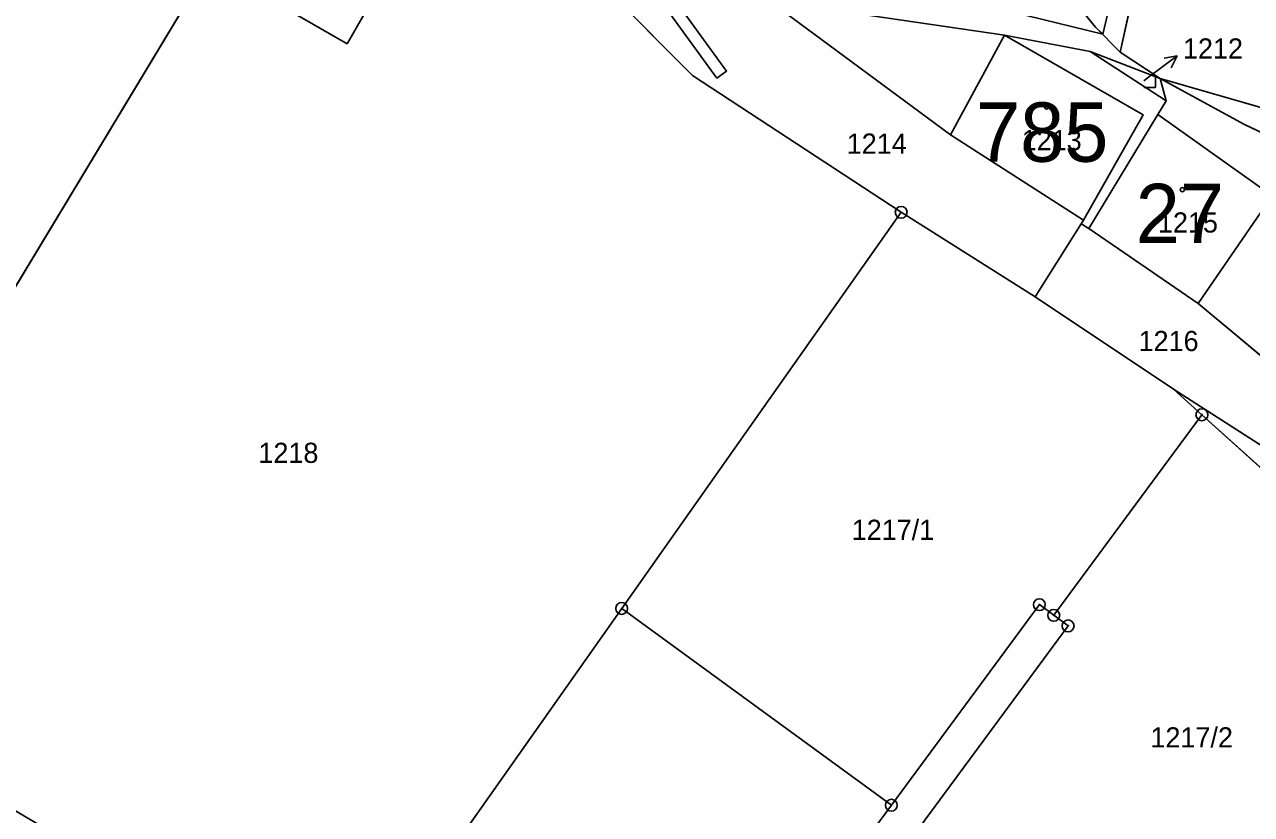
# Model space of a CAD drawing. Extents: x -689422 to -685210, y -987725 to -982160.
# Drawn here: x -687545.1 to -687441.7, y -985264 to -985197.4 of the extents above; entities that cross this region are included whole.
import ezdxf

# ---------------------------------------------------------------- set-up
doc = ezdxf.new("R2010")
doc.units = 0
for name, color, linetype in [('KN_Budovy', 7, 'Continuous'), ('KN_Budovy_cisla_domovni', 7, 'Continuous'), ('KN_Hranice_parcel', 7, 'Continuous'), ('KN_Hranice_parcel_vnitrni_kresba', 7, 'Continuous'), ('KN_Parcelni cisla', 7, 'Continuous'), ('KN_Parcelni cisla_sipky', 7, 'Continuous'), ('KN_Polygon parcely', 7, 'Continuous'), ('KN_POZEMKY_ORNA PUDA', 7, 'Continuous'), ('KN_POZEMKY_OSTATNI PLOCHA', 7, 'Continuous'), ('KN_POZEMKY_TTP', 7, 'Continuous'), ('KN_POZEMKY_ZASTAVENA PLOCHA', 7, 'Continuous'), ('KN_VYUZITI_12_zastavena plocha_spolecny dvur', 7, 'Continuous'), ('KN_VYUZITI_16_ostatni plocha_silnice', 7, 'Continuous'), ('KN_VYUZITI_17_ostatni plocha_ostatni komunikace', 7, 'Continuous'), ('KN_VYUZITI_26_ostatni plocha_jina plocha', 7, 'Continuous'), ('KN_Věcná břemena k části', 7, 'Continuous'), ('KN_Značky bodu BP', 7, 'Continuous'), ('KN_Značky budov', 7, 'Continuous'), ('KN_Značky kultur', 7, 'Continuous')]:
    doc.layers.add(name, color=color, linetype=linetype)

msp = doc.modelspace()

# ---------------------------------------------------------------- linework, layer by layer
at = {"layer": 'KN_Budovy'}
for points in [[(-687517.94, -985199.04), (-687512.8, -985190.03), (-687520.02, -985185.9), (-687521.57, -985188.61), (-687523.48, -985187.55), (-687525.44, -985190.94), (-687523.52, -985192.03), (-687525.14, -985194.87)], [(-687455.88, -985213.89), (-687450.84, -985205.02), (-687462.52, -985198.31), (-687467.08, -985206.71)], [(-687449.6, -985204.99), (-687455.43, -985214.6), (-687446.2, -985220.93), (-687439.98, -985211.85)]]:
    msp.add_lwpolyline(points, close=True, dxfattribs=at)
at = {"layer": 'KN_Hranice_parcel'}
for p, q in [((-687522.02, -985179.85), (-687565.55, -985252.06)), ((-687454.85, -985197.61), (-687461.38, -985189.63)), ((-687452.77, -985199.74), (-687451, -985191.64)), ((-687452.77, -985199.74), (-687454.85, -985197.61)), ((-687455.3, -985199.67), (-687448.9, -985203.84)), ((-687455.3, -985199.67), (-687449.42, -985201.95)), ((-687449.42, -985201.95), (-687452.77, -985199.74)), ((-687449.42, -985201.95), (-687448.9, -985203.84)), ((-687426.28, -985208.62), (-687449.42, -985201.95)), ((-687448.9, -985203.84), (-687449.6, -985204.99)), ((-687455.43, -985214.6), (-687449.6, -985204.99)), ((-687494.8, -985246.63), (-687471.24, -985213.23)), ((-687471.24, -985213.23), (-687459.96, -985220.36)), ((-687459.96, -985220.36), (-687456.07, -985214.2)), ((-687456.07, -985214.2), (-687455.43, -985214.6)), ((-687459.96, -985220.36), (-687448.3, -985228.13)), ((-687448.3, -985228.13), (-687445.89, -985230.3)), ((-687429.29, -985240.34), (-687448.3, -985228.13)), ((-687458.38, -985247.21), (-687445.89, -985230.3)), ((-687445.89, -985230.3), (-687423.11, -985250.85)), ((-687494.8, -985246.63), (-687472.07, -985263.22)), ((-687495.79, -985295.35), (-687472.07, -985263.22))]:
    msp.add_line(p, q, dxfattribs=at)
for points in [[(-687517.94, -985199.04), (-687525.14, -985194.87), (-687523.52, -985192.03), (-687525.44, -985190.94), (-687523.48, -985187.55), (-687521.57, -985188.61), (-687520.02, -985185.9), (-687512.8, -985190.03), (-687517.94, -985199.04)], [(-687496.51, -985193.97), (-687488.82, -985201.7), (-687471.24, -985213.23)], [(-687482.36, -985195.41), (-687467.08, -985206.71), (-687455.88, -985213.89), (-687456.07, -985214.2)], [(-687482.36, -985195.41), (-687481, -985195.61), (-687462.52, -985198.31), (-687455.3, -985199.67)], [(-687449.42, -985201.95), (-687442.37, -985205.79), (-687438.8, -985207.5), (-687436.7, -985209.37), (-687434.27, -985212.53), (-687432.03, -985214.83), (-687427.54, -985217.36), (-687422.07, -985218.25), (-687417.49, -985219.2), (-687416.44, -985219.82)], [(-687449.6, -985204.99), (-687439.98, -985211.85), (-687432.06, -985217.29)], [(-687455.43, -985214.6), (-687446.2, -985220.93), (-687439.1, -985226.86)], [(-687518.37, -985280.02), (-687517.92, -985279.42), (-687494.8, -985246.63)], [(-687472.07, -985263.22), (-687459.59, -985246.31), (-687458.38, -985247.21)], [(-687458.38, -985247.21), (-687457.17, -985248.1), (-687469.65, -985265.01)]]:
    msp.add_lwpolyline(points, dxfattribs=at)
at = {"layer": 'KN_Hranice_parcel_vnitrni_kresba'}
for p, q in [((-687467.08, -985206.71), (-687462.52, -985198.31)), ((-687462.52, -985198.31), (-687450.84, -985205.02)), ((-687450.84, -985205.02), (-687455.88, -985213.89)), ((-687446.2, -985220.93), (-687439.98, -985211.85))]:
    msp.add_line(p, q, dxfattribs=at)
at = {"layer": 'KN_Parcelni cisla_sipky'}
for p, q in [((-687450.38, -985201.84), (-687447.98, -985200.03)), ((-687447.98, -985200.03), (-687449.08, -985200.24)), ((-687447.98, -985200.03), (-687448.48, -985201.04)), ((-687450.79, -985202.15), (-687450.38, -985201.84))]:
    msp.add_line(p, q, dxfattribs=at)
at = {"layer": 'KN_Polygon parcely'}
for points in [[(-687568.81, -985192.98), (-687591.1, -985232.84), (-687594.27, -985237.78), (-687568.94, -985251.89), (-687566.32, -985253.35), (-687565.55, -985252.06), (-687522.02, -985179.85), (-687553.2, -985164.2), (-687555.49, -985168.48), (-687559.81, -985176.5), (-687558.72, -985177.3)], [(-687471.24, -985213.23), (-687488.82, -985201.7), (-687496.51, -985193.97), (-687515.26, -985183.53), (-687522.02, -985179.85), (-687565.55, -985252.06), (-687533.67, -985270.95), (-687533.39, -985270.48), (-687518.37, -985280.02), (-687517.92, -985279.42), (-687494.8, -985246.63)], [(-687482.36, -985195.41), (-687481, -985195.61), (-687462.52, -985198.31), (-687455.3, -985199.67), (-687449.42, -985201.95), (-687452.77, -985199.74), (-687454.85, -985197.61), (-687461.38, -985189.63), (-687463.66, -985192.44), (-687478.69, -985188.79), (-687490.49, -985183.23), (-687497.78, -985185.06), (-687504.67, -985185.84), (-687515.26, -985183.53), (-687496.51, -985193.97)], [(-687517.94, -985199.04), (-687525.14, -985194.87), (-687523.52, -985192.03), (-687525.44, -985190.94), (-687523.48, -985187.55), (-687521.57, -985188.61), (-687520.02, -985185.9), (-687512.8, -985190.03)], [(-687517.94, -985199.04), (-687512.8, -985190.03), (-687520.02, -985185.9), (-687521.57, -985188.61), (-687523.48, -985187.55), (-687525.44, -985190.94), (-687523.52, -985192.03), (-687525.14, -985194.87)], [(-687488.82, -985201.7), (-687471.24, -985213.23), (-687459.96, -985220.36), (-687456.07, -985214.2), (-687455.88, -985213.89), (-687467.08, -985206.71), (-687482.36, -985195.41), (-687496.51, -985193.97)], [(-687467.08, -985206.71), (-687455.88, -985213.89), (-687456.07, -985214.2), (-687455.43, -985214.6), (-687449.6, -985204.99), (-687448.9, -985203.84), (-687455.3, -985199.67), (-687462.52, -985198.31), (-687481, -985195.61), (-687482.36, -985195.41)], [(-687448.9, -985203.84), (-687449.42, -985201.95), (-687455.3, -985199.67)], [(-687442.37, -985205.79), (-687438.8, -985207.5), (-687436.7, -985209.37), (-687434.27, -985212.53), (-687432.03, -985214.83), (-687427.54, -985217.36), (-687422.07, -985218.25), (-687417.49, -985219.2), (-687416.44, -985219.82), (-687410.14, -985210.32), (-687411.65, -985207.54), (-687419.92, -985208.85), (-687420.61, -985209.19), (-687421.34, -985209.45), (-687422.1, -985209.6), (-687422.62, -985209.65), (-687423.4, -985209.64), (-687424.16, -985209.53), (-687424.9, -985209.32), (-687425.61, -985209.01), (-687426.28, -985208.62), (-687449.42, -985201.95)], [(-687446.2, -985220.93), (-687439.1, -985226.86), (-687432.06, -985217.29), (-687439.98, -985211.85), (-687449.6, -985204.99), (-687455.43, -985214.6)], [(-687459.59, -985246.31), (-687458.38, -985247.21), (-687445.89, -985230.3), (-687448.3, -985228.13), (-687459.96, -985220.36), (-687471.24, -985213.23), (-687494.8, -985246.63), (-687472.07, -985263.22)], [(-687448.3, -985228.13), (-687429.29, -985240.34), (-687426.83, -985237.23), (-687439.1, -985226.86), (-687446.2, -985220.93), (-687455.43, -985214.6), (-687456.07, -985214.2), (-687459.96, -985220.36)], [(-687429.29, -985240.34), (-687448.3, -985228.13), (-687445.89, -985230.3), (-687423.11, -985250.85), (-687420.83, -985248.04)], [(-687469.65, -985265.01), (-687447.1, -985281.47), (-687423.11, -985250.85), (-687445.89, -985230.3), (-687458.38, -985247.21), (-687457.17, -985248.1)], [(-687495.79, -985295.35), (-687472.07, -985263.22), (-687494.8, -985246.63), (-687517.92, -985279.42), (-687518.37, -985280.02), (-687504.97, -985289.12)], [(-687495.79, -985295.35), (-687493.3, -985297.04), (-687469.65, -985265.01), (-687457.17, -985248.1), (-687458.38, -985247.21), (-687459.59, -985246.31), (-687472.07, -985263.22)]]:
    msp.add_lwpolyline(points, close=True, dxfattribs=at)
for points in [[(-687461.38, -985189.63), (-687454.85, -985197.61), (-687452.77, -985199.74), (-687451, -985191.64)], [(-687451, -985191.64), (-687452.77, -985199.74), (-687449.42, -985201.95), (-687426.28, -985208.62)], [(-687438.8, -985207.5), (-687442.37, -985205.79), (-687449.42, -985201.95), (-687448.9, -985203.84), (-687449.6, -985204.99), (-687439.98, -985211.85)]]:
    msp.add_lwpolyline(points, dxfattribs=at)
at = {"layer": 'KN_POZEMKY_ORNA PUDA'}
for p, q in [((-687565.55, -985252.06), (-687522.02, -985179.85)), ((-687522.02, -985179.85), (-687565.55, -985252.06)), ((-687517.94, -985199.04), (-687512.8, -985190.03)), ((-687496.51, -985193.97), (-687488.82, -985201.7)), ((-687525.14, -985194.87), (-687517.94, -985199.04)), ((-687488.82, -985201.7), (-687471.24, -985213.23)), ((-687494.8, -985246.63), (-687471.24, -985213.23)), ((-687471.24, -985213.23), (-687494.8, -985246.63)), ((-687471.24, -985213.23), (-687459.96, -985220.36)), ((-687459.96, -985220.36), (-687448.3, -985228.13)), ((-687448.3, -985228.13), (-687445.89, -985230.3)), ((-687445.89, -985230.3), (-687458.38, -985247.21)), ((-687458.38, -985247.21), (-687445.89, -985230.3)), ((-687445.89, -985230.3), (-687423.11, -985250.85)), ((-687517.92, -985279.42), (-687494.8, -985246.63)), ((-687494.8, -985246.63), (-687517.92, -985279.42)), ((-687472.07, -985263.22), (-687494.8, -985246.63)), ((-687494.8, -985246.63), (-687472.07, -985263.22)), ((-687472.07, -985263.22), (-687459.59, -985246.31)), ((-687459.59, -985246.31), (-687472.07, -985263.22)), ((-687459.59, -985246.31), (-687458.38, -985247.21)), ((-687458.38, -985247.21), (-687459.59, -985246.31)), ((-687457.17, -985248.1), (-687469.65, -985265.01)), ((-687469.65, -985265.01), (-687457.17, -985248.1)), ((-687458.38, -985247.21), (-687457.17, -985248.1)), ((-687457.17, -985248.1), (-687458.38, -985247.21)), ((-687495.79, -985295.35), (-687472.07, -985263.22)), ((-687472.07, -985263.22), (-687495.79, -985295.35))]:
    msp.add_line(p, q, dxfattribs=at)
at = {"layer": 'KN_POZEMKY_OSTATNI PLOCHA'}
for p, q in [((-687454.85, -985197.61), (-687461.38, -985189.63)), ((-687461.38, -985189.63), (-687454.85, -985197.61)), ((-687451, -985191.64), (-687452.77, -985199.74)), ((-687452.77, -985199.74), (-687451, -985191.64)), ((-687488.82, -985201.7), (-687496.51, -985193.97)), ((-687482.36, -985195.41), (-687467.08, -985206.71)), ((-687462.52, -985198.31), (-687481, -985195.61)), ((-687455.3, -985199.67), (-687462.52, -985198.31)), ((-687452.77, -985199.74), (-687454.85, -985197.61)), ((-687454.85, -985197.61), (-687452.77, -985199.74)), ((-687449.42, -985201.95), (-687455.3, -985199.67)), ((-687452.77, -985199.74), (-687449.42, -985201.95)), ((-687449.42, -985201.95), (-687452.77, -985199.74)), ((-687471.24, -985213.23), (-687488.82, -985201.7)), ((-687448.9, -985203.84), (-687449.42, -985201.95)), ((-687449.42, -985201.95), (-687442.37, -985205.79)), ((-687426.28, -985208.62), (-687449.42, -985201.95)), ((-687442.37, -985205.79), (-687449.42, -985201.95)), ((-687449.42, -985201.95), (-687426.28, -985208.62)), ((-687449.6, -985204.99), (-687448.9, -985203.84)), ((-687439.98, -985211.85), (-687449.6, -985204.99)), ((-687442.37, -985205.79), (-687438.8, -985207.5)), ((-687438.8, -985207.5), (-687442.37, -985205.79)), ((-687467.08, -985206.71), (-687455.88, -985213.89)), ((-687459.96, -985220.36), (-687471.24, -985213.23)), ((-687455.88, -985213.89), (-687456.07, -985214.2)), ((-687456.07, -985214.2), (-687459.96, -985220.36)), ((-687459.96, -985220.36), (-687456.07, -985214.2)), ((-687456.07, -985214.2), (-687455.43, -985214.6)), ((-687455.43, -985214.6), (-687446.2, -985220.93)), ((-687448.3, -985228.13), (-687459.96, -985220.36)), ((-687446.2, -985220.93), (-687439.1, -985226.86)), ((-687429.29, -985240.34), (-687448.3, -985228.13))]:
    msp.add_line(p, q, dxfattribs=at)
at = {"layer": 'KN_POZEMKY_TTP'}
for p, q in [((-687448.3, -985228.13), (-687429.29, -985240.34)), ((-687445.89, -985230.3), (-687448.3, -985228.13)), ((-687423.11, -985250.85), (-687445.89, -985230.3))]:
    msp.add_line(p, q, dxfattribs=at)
at = {"layer": 'KN_POZEMKY_ZASTAVENA PLOCHA'}
for p, q in [((-687512.8, -985190.03), (-687517.94, -985199.04)), ((-687517.94, -985199.04), (-687525.14, -985194.87)), ((-687467.08, -985206.71), (-687482.36, -985195.41)), ((-687481, -985195.61), (-687462.52, -985198.31)), ((-687462.52, -985198.31), (-687455.3, -985199.67)), ((-687448.9, -985203.84), (-687455.3, -985199.67)), ((-687455.3, -985199.67), (-687449.42, -985201.95)), ((-687455.3, -985199.67), (-687448.9, -985203.84)), ((-687449.42, -985201.95), (-687448.9, -985203.84)), ((-687448.9, -985203.84), (-687449.6, -985204.99)), ((-687455.43, -985214.6), (-687449.6, -985204.99)), ((-687449.6, -985204.99), (-687455.43, -985214.6)), ((-687449.6, -985204.99), (-687439.98, -985211.85)), ((-687455.88, -985213.89), (-687467.08, -985206.71)), ((-687456.07, -985214.2), (-687455.88, -985213.89)), ((-687455.43, -985214.6), (-687456.07, -985214.2)), ((-687446.2, -985220.93), (-687455.43, -985214.6)), ((-687439.1, -985226.86), (-687446.2, -985220.93))]:
    msp.add_line(p, q, dxfattribs=at)
at = {"layer": 'KN_VYUZITI_12_zastavena plocha_spolecny dvur'}
for p, q in [((-687448.9, -985203.84), (-687455.3, -985199.67)), ((-687455.3, -985199.67), (-687449.42, -985201.95)), ((-687449.42, -985201.95), (-687448.9, -985203.84))]:
    msp.add_line(p, q, dxfattribs=at)
at = {"layer": 'KN_VYUZITI_16_ostatni plocha_silnice'}
for p, q in [((-687454.85, -985197.61), (-687461.38, -985189.63)), ((-687451, -985191.64), (-687452.77, -985199.74)), ((-687452.77, -985199.74), (-687451, -985191.64)), ((-687452.77, -985199.74), (-687454.85, -985197.61)), ((-687449.42, -985201.95), (-687452.77, -985199.74)), ((-687426.28, -985208.62), (-687449.42, -985201.95)), ((-687442.37, -985205.79), (-687449.42, -985201.95)), ((-687449.42, -985201.95), (-687426.28, -985208.62)), ((-687438.8, -985207.5), (-687442.37, -985205.79))]:
    msp.add_line(p, q, dxfattribs=at)
at = {"layer": 'KN_VYUZITI_17_ostatni plocha_ostatni komunikace'}
for p, q in [((-687488.82, -985201.7), (-687496.51, -985193.97)), ((-687482.36, -985195.41), (-687467.08, -985206.71)), ((-687471.24, -985213.23), (-687488.82, -985201.7)), ((-687448.9, -985203.84), (-687449.42, -985201.95)), ((-687449.42, -985201.95), (-687442.37, -985205.79)), ((-687449.6, -985204.99), (-687448.9, -985203.84)), ((-687439.98, -985211.85), (-687449.6, -985204.99)), ((-687442.37, -985205.79), (-687438.8, -985207.5)), ((-687467.08, -985206.71), (-687455.88, -985213.89)), ((-687459.96, -985220.36), (-687471.24, -985213.23)), ((-687455.88, -985213.89), (-687456.07, -985214.2)), ((-687456.07, -985214.2), (-687459.96, -985220.36)), ((-687459.96, -985220.36), (-687456.07, -985214.2)), ((-687456.07, -985214.2), (-687455.43, -985214.6)), ((-687455.43, -985214.6), (-687446.2, -985220.93)), ((-687448.3, -985228.13), (-687459.96, -985220.36)), ((-687446.2, -985220.93), (-687439.1, -985226.86)), ((-687429.29, -985240.34), (-687448.3, -985228.13))]:
    msp.add_line(p, q, dxfattribs=at)
at = {"layer": 'KN_VYUZITI_26_ostatni plocha_jina plocha'}
for p, q in [((-687461.38, -985189.63), (-687454.85, -985197.61)), ((-687462.52, -985198.31), (-687481, -985195.61)), ((-687455.3, -985199.67), (-687462.52, -985198.31)), ((-687454.85, -985197.61), (-687452.77, -985199.74)), ((-687449.42, -985201.95), (-687455.3, -985199.67)), ((-687452.77, -985199.74), (-687449.42, -985201.95))]:
    msp.add_line(p, q, dxfattribs=at)
at = {"layer": 'KN_Věcná břemena k části'}
for points in [[(-687494.13, -985184.14), (-687497.78, -985185.06), (-687500.86, -985185.41), (-687479.75, -985191.95), (-687454.25, -985198.22), (-687454.85, -985197.61), (-687457.84, -985193.96), (-687478.9, -985188.86)], [(-687492.24, -985194.4), (-687486.77, -985201.91), (-687485.96, -985201.32), (-687490.89, -985194.54)], [(-687454.25, -985198.22), (-687453.48, -985195.02), (-687457.84, -985193.96), (-687454.85, -985197.61)]]:
    msp.add_lwpolyline(points, close=True, dxfattribs=at)
at = {"layer": 'KN_Značky bodu BP'}
for centre, radius in [((-687471.24, -985213.23), 0.5), ((-687471.24, -985213.23), 0.0303), ((-687445.89, -985230.3), 0.5), ((-687445.89, -985230.3), 0.0303), ((-687494.8, -985246.63), 0.5), ((-687459.59, -985246.31), 0.5), ((-687494.8, -985246.63), 0.0303), ((-687459.59, -985246.31), 0.0303), ((-687458.38, -985247.21), 0.5), ((-687458.38, -985247.21), 0.0303), ((-687457.17, -985248.1), 0.5), ((-687457.17, -985248.1), 0.0303), ((-687472.07, -985263.22), 0.5), ((-687472.07, -985263.22), 0.0303)]:
    msp.add_circle(centre, radius, dxfattribs=at)
at = {"layer": 'KN_Značky budov'}
for centre in [(-687458.99, -985204.36), (-687447.54, -985211.32)]:
    msp.add_circle(centre, 0.175, dxfattribs=at)
at = {"layer": 'KN_Značky kultur'}
for p, q in [((-687449.8, -985202.72), (-687449.8, -985201.72)), ((-687450.8, -985202.72), (-687449.8, -985202.72))]:
    msp.add_line(p, q, dxfattribs=at)

# ---------------------------------------------------------------- texts
at = {"layer": 'KN_Budovy_cisla_domovni'}
for s, p in [('785', (-687464.93, -985208.97)), ('27', (-687451.47, -985215.83))]:
    msp.add_text(s, height=5, dxfattribs=at).set_placement(p)
at = {"layer": 'KN_Parcelni cisla'}
for s, p in [('1212', (-687447.49, -985200.27)), ('1214', (-687475.83, -985208.29)), ('1213', (-687461.08, -985208)), ('1215', (-687449.6, -985214.94)), ('1216', (-687451.23, -985224.93)), ('1218', (-687525.42, -985234.36)), ('1217/1', (-687475.41, -985240.85)), ('1217/2', (-687450.23, -985258.35))]:
    msp.add_text(s, height=1.7, dxfattribs=at).set_placement(p)

doc.saveas('drawing.dxf')
